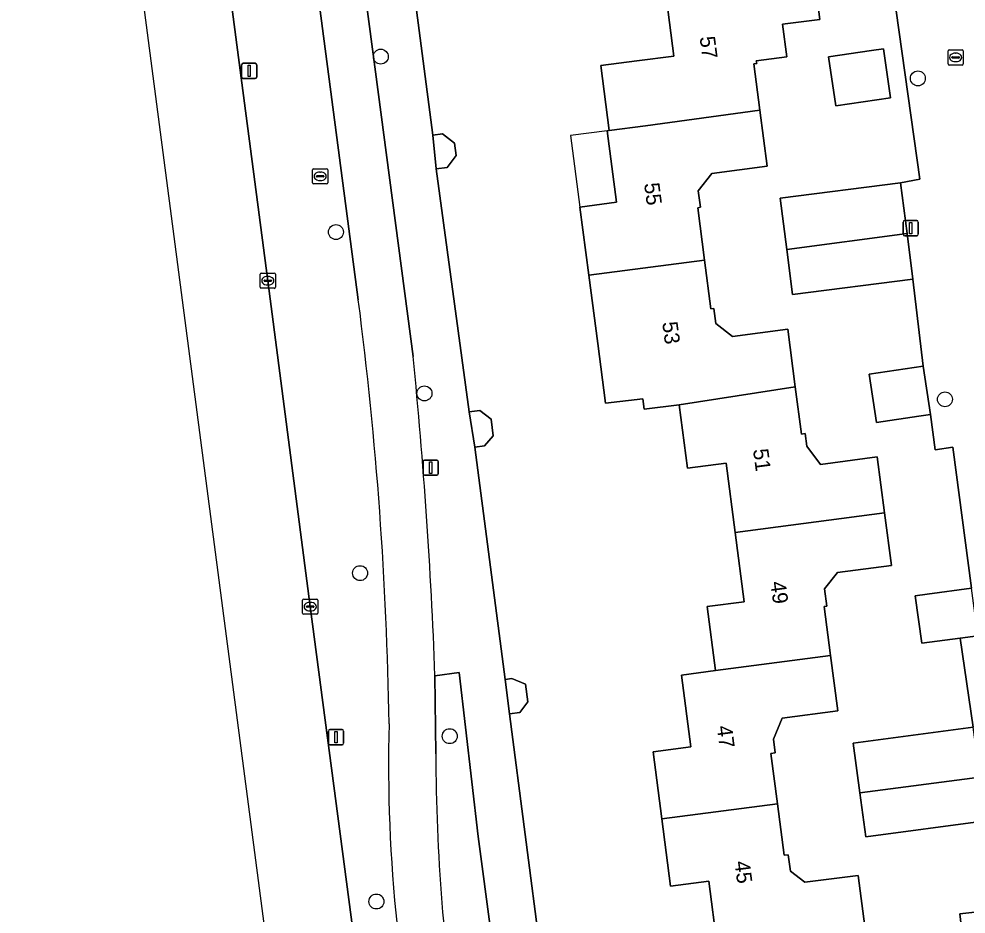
# Model space of a CAD drawing. Extents: x 161084 to 161928, y 385354 to 386522.
# Drawn here: x 161140.8 to 161202.8, y 386038.7 to 386097.3 of the extents above; entities that cross this region are included whole.
import ezdxf

# ---------------------------------------------------------------- set-up
doc = ezdxf.new("R2010")
doc.units = 0
for name, color, linetype in [('IMGEO_Berm_groen', 7, 'Continuous'), ('IMGEO_Boom', 7, 'Continuous'), ('IMGEO_Erf', 7, 'Continuous'), ('IMGEO_Fietspad_gesloten', 7, 'Continuous'), ('IMGEO_Kolk', 7, 'Continuous'), ('IMGEO_Lichtmast', 7, 'Continuous'), ('IMGEO_OVBaan_gesloten', 7, 'Continuous'), ('IMGEO_Pand', 7, 'Continuous'), ('IMGEO_Pand_nummerreeks', 7, 'Continuous'), ('IMGEO_Pand_overbouw', 7, 'Continuous'), ('IMGEO_Rijbaan_lokaal_open', 7, 'Continuous'), ('IMGEO_Rioolput', 7, 'Continuous'), ('IMGEO_Voetpad_open', 7, 'Continuous')]:
    doc.layers.add(name, color=color, linetype=linetype)

msp = doc.modelspace()

# ---------------------------------------------------------------- linework, layer by layer
at = {"layer": 'IMGEO_Berm_groen'}
for points in [[(161163.009, 386078.911), (161157.717, 386119.144), (161156.332, 386131.161), (161154.639, 386141.624)], [(161149.083, 386140.767), (161149.318, 386139.173), (161151.938, 386119.836), (161154.412, 386100.485), (161157.079, 386080.17), (161159.857, 386058.81), (161162.806, 386036.478), (161163.181, 386034.035), (161173.593, 385955.119), (161176.3, 385935.247), (161177.056, 385929.432), (161181.599, 385894.516), (161192.506, 385812.149), (161194.437, 385797.117), (161194.675, 385795.33), (161194.813, 385794.299), (161198.275, 385794.739), (161199.988, 385781.774), (161203.044, 385758.47), (161205.621, 385758.801), (161204.389, 385768.102), (161200.818, 385794.469)], [(161182.444, 385955.504), (161177.745, 385992.295), (161176.761, 386000), (161172.512, 386031.279), (161170.87, 386043.747), (161169.605, 386054.496), (161168.031, 386054.274), (161168.085, 386049.155)]]:
    msp.add_lwpolyline(points, dxfattribs=at)
for centre, radius, start, end in [((160918.944, 386047.246), 246.11, 0.90262, 7.39227), ((161262.362, 386048.405), 97.376, 178.40027, 186.1858), ((161301.125, 386049.651), 133.041, 180.21377, 188.61745)]:
    msp.add_arc(centre, radius, start, end, dxfattribs=at)
at = {"layer": 'IMGEO_Boom'}
for centre in [(161164.481, 386094.854), (161199.666, 386093.427), (161161.542, 386083.355), (161167.341, 386072.781), (161201.442, 386072.396), (161163.126, 386061.006), (161169, 386050.322), (161164.195, 386039.488)]:
    msp.add_circle(centre, 0.489, dxfattribs=at)
at = {"layer": 'IMGEO_Erf'}
for points in [[(161165.923, 386104.777), (161167.88, 386089.711), (161168.514, 386089.794), (161169.313, 386089.181), (161169.419, 386088.37), (161168.826, 386087.598), (161168.102, 386087.503), (161170.273, 386071.572), (161170.965, 386071.663), (161171.703, 386071.096), (161171.847, 386069.996), (161171.277, 386069.358), (161170.645, 386069.271), (161172.624, 386054.043), (161173.062, 386054.101), (161173.968, 386053.725), (161174.12, 386052.563), (161173.596, 386051.88), (161172.917, 386051.791), (161174.976, 386035.971)], [(161192.822, 386100.599), (161193.254, 386097.291), (161190.804, 386096.971), (161191.081, 386094.849), (161189.082, 386094.588), (161189.106, 386094.401), (161188.919, 386094.377), (161189.315, 386091.347), (161189.795, 386087.675), (161186.161, 386087.2), (161185.279, 386086.053), (161185.419, 386084.978), (161185.241, 386084.955), (161185.69, 386081.519), (161186.107, 386078.331), (161186.306, 386078.357), (161186.436, 386077.356), (161187.524, 386076.519), (161191.14, 386076.992), (161191.633, 386073.219), (161192.038, 386070.124), (161192.273, 386070.155), (161192.382, 386069.322), (161193.291, 386068.135), (161197.007, 386068.621), (161197.486, 386064.954), (161197.935, 386061.516), (161194.391, 386061.053), (161193.56, 386059.973), (161193.708, 386058.84), (161193.521, 386058.815), (161193.938, 386055.62), (161194.413, 386051.987), (161190.781, 386051.512), (161190.201, 386050.116), (161190.317, 386049.232), (161190.03, 386049.195), (161190.461, 386045.892), (161190.902, 386042.518), (161191.177, 386042.554), (161191.32, 386041.467), (161192.258, 386040.745), (161195.746, 386041.201), (161196.182, 386037.86)], [(161186.524, 386036.592), (161185.972, 386040.822), (161183.468, 386040.495), (161182.893, 386044.9), (161182.317, 386049.306), (161184.785, 386049.628), (161184.171, 386054.33), (161186.404, 386054.623), (161185.856, 386058.817), (161188.297, 386059.136), (161187.704, 386063.678), (161187.11, 386068.222), (161184.57, 386067.89), (161184.027, 386072.046), (161181.734, 386071.748), (161181.647, 386072.418), (161179.206, 386072.136), (161178.694, 386076.056), (161178.11, 386080.528), (161177.526, 386084.998), (161179.915, 386085.311), (161179.303, 386089.996), (161179.45, 386090.015), (161178.894, 386094.265), (161181.264, 386094.575), (161183.681, 386094.891), (161183.101, 386099.328)], [(161204.098, 386044.768), (161196.248, 386043.726), (161195.867, 386046.601), (161195.433, 386049.872), (161203.283, 386050.914), (161202.429, 386056.749), (161199.916, 386056.409), (161199.495, 386059.513), (161200.268, 386059.618), (161203.176, 386060.011), (161201.967, 386069.268), (161200.791, 386069.09), (161200.495, 386071.411), (161199.724, 386071.295), (161196.962, 386070.878), (161196.484, 386074.041), (161200.017, 386074.574), (161199.347, 386080.268), (161191.463, 386079.255), (161191.081, 386082.224), (161190.651, 386085.572), (161198.535, 386086.585), (161199.791, 386086.818), (161198.244, 386097.856)], [(161202.777, 386035.468), (161202.42, 386038.681), (161205.787, 386039.054)]]:
    msp.add_lwpolyline(points, dxfattribs=at)
msp.add_lwpolyline([(161196.637, 386095.253), (161197.408, 386095.367), (161197.883, 386092.153), (161194.295, 386091.622), (161193.82, 386094.836)], close=True, dxfattribs=at)
at = {"layer": 'IMGEO_Fietspad_gesloten'}
for points in [[(161148.322, 386146.572), (161148.748, 386143.581), (161154.208, 386144.369), (161154.639, 386141.624), (161156.332, 386131.161), (161157.717, 386119.144), (161163.009, 386078.911)], [(161166.599, 386075.195), (161159.109, 386131.85), (161158.613, 386135.495), (161158.527, 386136.476), (161158.508, 386136.957), (161158.694, 386138.756), (161158.914, 386139.531)], [(161168.085, 386049.155), (161168.031, 386054.274)]]:
    msp.add_lwpolyline(points, dxfattribs=at)
for centre, radius, start, end in [((160918.944, 386047.246), 246.11, 0.90262, 7.39227), ((160831.794, 386041.769), 336.469, 2.12995, 5.7014), ((161262.362, 386048.405), 97.376, 178.40027, 186.1858), ((161301.125, 386049.651), 133.041, 180.21377, 188.61745)]:
    msp.add_arc(centre, radius, start, end, dxfattribs=at)
at = {"layer": 'IMGEO_Kolk'}
for p, q in [((161201.641, 386094.377), (161201.641, 386095.229)), ((161201.716, 386095.303), (161202.568, 386095.303)), ((161202.642, 386095.229), (161202.642, 386094.377)), ((161201.9, 386094.797), (161201.9, 386094.809)), ((161202.338, 386094.76), (161201.94, 386094.76)), ((161201.943, 386094.846), (161202.341, 386094.846)), ((161202.129, 386095.083), (161202.154, 386095.083)), ((161202.384, 386094.809), (161202.384, 386094.797)), ((161202.568, 386094.303), (161201.716, 386094.303)), ((161202.152, 386094.523), (161202.127, 386094.523)), ((161156.578, 386079.744), (161156.578, 386080.596)), ((161156.653, 386080.67), (161157.505, 386080.67)), ((161157.066, 386080.45), (161157.091, 386080.45)), ((161157.579, 386080.596), (161157.579, 386079.744)), ((161156.837, 386080.164), (161156.837, 386080.176)), ((161157.275, 386080.127), (161156.877, 386080.127)), ((161156.88, 386080.213), (161157.278, 386080.213)), ((161157.089, 386079.89), (161157.064, 386079.89)), ((161157.321, 386080.176), (161157.321, 386080.164)), ((161157.505, 386079.67), (161156.653, 386079.67)), ((161159.431, 386059.31), (161160.283, 386059.31)), ((161159.356, 386058.384), (161159.356, 386059.236)), ((161159.615, 386058.804), (161159.615, 386058.816)), ((161160.053, 386058.767), (161159.655, 386058.767)), ((161159.658, 386058.853), (161160.056, 386058.853)), ((161159.844, 386059.09), (161159.869, 386059.09)), ((161160.099, 386058.816), (161160.099, 386058.804)), ((161160.357, 386059.236), (161160.357, 386058.384)), ((161160.283, 386058.31), (161159.431, 386058.31)), ((161159.867, 386058.53), (161159.842, 386058.53))]:
    msp.add_line(p, q, dxfattribs=at)
for points in [[(161201.641, 386094.377), (161201.641, 386095.229)], [(161201.716, 386095.303), (161202.568, 386095.303)], [(161202.642, 386095.229), (161202.642, 386094.377)], [(161202.568, 386094.303), (161201.716, 386094.303)], [(161156.578, 386079.744), (161156.578, 386080.596)], [(161156.653, 386080.67), (161157.505, 386080.67)], [(161157.579, 386080.596), (161157.579, 386079.744)], [(161157.505, 386079.67), (161156.653, 386079.67)], [(161159.431, 386059.31), (161160.283, 386059.31)], [(161159.356, 386058.384), (161159.356, 386059.236)], [(161160.357, 386059.236), (161160.357, 386058.384)], [(161160.283, 386058.31), (161159.431, 386058.31)]]:
    msp.add_lwpolyline(points, dxfattribs=at)
for centre, radius, start, end in [((161201.718, 386095.227), 0.0765, 91.55205, 178.44795), ((161201.718, 386095.227), 0.0765, 91.55205, 178.44795), ((161202.566, 386095.227), 0.0765, 1.55205, 88.44795), ((161202.566, 386095.227), 0.0765, 1.55205, 88.44795), ((161201.94, 386094.806), 0.0403, 85.87752, 175.75265), ((161201.937, 386094.796), 0.0366, 178.93798, 274.71019), ((161202.341, 386094.803), 0.043, 264.86636, 352.45326), ((161202.345, 386094.808), 0.0386, 1.73085, 96.63898), ((161201.718, 386094.379), 0.0765, 181.55205, 268.44795), ((161201.718, 386094.379), 0.0765, 181.55205, 268.44795), ((161202.566, 386094.379), 0.0765, 271.55205, 358.44795), ((161202.566, 386094.379), 0.0765, 271.55205, 358.44795), ((161156.655, 386080.594), 0.0765, 91.55205, 178.44795), ((161156.655, 386080.594), 0.0765, 91.55205, 178.44795), ((161157.503, 386080.594), 0.0765, 1.55205, 88.44795), ((161157.503, 386080.594), 0.0765, 1.55205, 88.44795), ((161156.655, 386079.746), 0.0765, 181.55205, 268.44795), ((161156.655, 386079.746), 0.0765, 181.55205, 268.44795), ((161156.877, 386080.173), 0.0403, 85.87752, 175.75265), ((161156.874, 386080.163), 0.0366, 178.93798, 274.71019), ((161157.278, 386080.17), 0.043, 264.86636, 352.45326), ((161157.282, 386080.175), 0.0386, 1.73085, 96.63898), ((161157.503, 386079.746), 0.0765, 271.55205, 358.44795), ((161157.503, 386079.746), 0.0765, 271.55205, 358.44795), ((161159.433, 386059.234), 0.0765, 91.55205, 178.44795), ((161159.433, 386059.234), 0.0765, 91.55205, 178.44795), ((161160.281, 386059.234), 0.0765, 1.55205, 88.44795), ((161160.281, 386059.234), 0.0765, 1.55205, 88.44795), ((161159.655, 386058.813), 0.0403, 85.87752, 175.75265), ((161159.652, 386058.803), 0.0366, 178.93798, 274.71019), ((161160.056, 386058.81), 0.043, 264.86636, 352.45326), ((161160.06, 386058.815), 0.0386, 1.73085, 96.63898), ((161159.433, 386058.386), 0.0765, 181.55205, 268.44795), ((161159.433, 386058.386), 0.0765, 181.55205, 268.44795), ((161160.281, 386058.386), 0.0765, 271.55205, 358.44795), ((161160.281, 386058.386), 0.0765, 271.55205, 358.44795)]:
    msp.add_arc(centre, radius, start, end, dxfattribs=at)
for centre, major_axis, ratio, start_param, end_param in [((161202.128, 386094.803), (-0.387, 0.002), 0.722429, 4.712389, 7.853982), ((161202.153, 386094.803), (-0.39, 0.002), 0.717154, 1.570796, 4.712389), ((161157.065, 386080.17), (-0.387, 0.002), 0.722429, 4.712389, 7.853982), ((161157.09, 386080.17), (-0.39, 0.002), 0.717154, 1.570796, 4.712389), ((161159.843, 386058.81), (-0.387, 0.002), 0.722429, 4.712389, 7.853982), ((161159.868, 386058.81), (-0.39, 0.002), 0.717154, 1.570796, 4.712389)]:
    msp.add_ellipse(centre, major_axis=major_axis, ratio=ratio, start_param=start_param, end_param=end_param, dxfattribs=at)
at = {"layer": 'IMGEO_Lichtmast'}
for p, q in [((161155.361, 386093.516), (161155.361, 386094.316)), ((161155.361, 386094.316), (161155.361, 386093.516)), ((161155.461, 386094.416), (161156.251, 386094.416)), ((161156.251, 386094.416), (161155.461, 386094.416)), ((161156.351, 386094.316), (161156.351, 386093.516)), ((161156.351, 386093.516), (161156.351, 386094.316)), ((161156.251, 386093.416), (161155.461, 386093.416)), ((161155.461, 386093.416), (161156.251, 386093.416)), ((161198.805, 386084.112), (161199.595, 386084.112)), ((161199.595, 386084.112), (161198.805, 386084.112)), ((161198.705, 386083.212), (161198.705, 386084.012)), ((161198.705, 386084.012), (161198.705, 386083.212)), ((161199.695, 386084.012), (161199.695, 386083.212)), ((161199.695, 386083.212), (161199.695, 386084.012)), ((161199.595, 386083.112), (161198.805, 386083.112)), ((161198.805, 386083.112), (161199.595, 386083.112)), ((161167.251, 386067.52), (161167.251, 386068.32)), ((161167.251, 386068.32), (161167.251, 386067.52)), ((161167.351, 386068.42), (161168.141, 386068.42)), ((161168.141, 386068.42), (161167.351, 386068.42)), ((161168.241, 386068.32), (161168.241, 386067.52)), ((161168.241, 386067.52), (161168.241, 386068.32)), ((161168.141, 386067.42), (161167.351, 386067.42)), ((161167.351, 386067.42), (161168.141, 386067.42)), ((161161.051, 386049.858), (161161.051, 386050.658)), ((161161.051, 386050.658), (161161.051, 386049.858)), ((161161.151, 386050.758), (161161.941, 386050.758)), ((161161.941, 386050.758), (161161.151, 386050.758)), ((161162.041, 386050.658), (161162.041, 386049.858)), ((161162.041, 386049.858), (161162.041, 386050.658)), ((161161.941, 386049.758), (161161.151, 386049.758)), ((161161.151, 386049.758), (161161.941, 386049.758))]:
    msp.add_line(p, q, dxfattribs=at)
for points in [[(161155.781, 386094.291), (161155.931, 386094.291), (161155.931, 386093.541), (161155.781, 386093.541), (161155.781, 386094.291)], [(161199.125, 386083.987), (161199.275, 386083.987), (161199.275, 386083.237), (161199.125, 386083.237), (161199.125, 386083.987)], [(161167.671, 386068.295), (161167.821, 386068.295), (161167.821, 386067.545), (161167.671, 386067.545), (161167.671, 386068.295)], [(161161.471, 386050.633), (161161.621, 386050.633), (161161.621, 386049.883), (161161.471, 386049.883), (161161.471, 386050.633)]]:
    msp.add_lwpolyline(points, dxfattribs=at)
for centre, start, end in [((161155.461, 386094.316), 90, 180), ((161155.461, 386094.316), 90, 180), ((161156.251, 386094.316), 0, 90), ((161156.251, 386094.316), 360, 90), ((161155.461, 386093.516), 180, 270), ((161155.461, 386093.516), 180, 270), ((161156.251, 386093.516), 270, 0), ((161156.251, 386093.516), 270, 0), ((161198.805, 386084.012), 90, 180), ((161198.805, 386084.012), 90, 180), ((161199.595, 386084.012), 0, 90), ((161199.595, 386084.012), 360, 90), ((161198.805, 386083.212), 180, 270), ((161198.805, 386083.212), 180, 270), ((161199.595, 386083.212), 270, 0), ((161199.595, 386083.212), 270, 0), ((161167.351, 386068.32), 90, 180), ((161167.351, 386068.32), 90, 180), ((161168.141, 386068.32), 0, 90), ((161168.141, 386068.32), 360, 90), ((161167.351, 386067.52), 180, 270), ((161167.351, 386067.52), 180, 270), ((161168.141, 386067.52), 270, 0), ((161168.141, 386067.52), 270, 0), ((161161.151, 386050.658), 90, 180), ((161161.151, 386050.658), 90, 180), ((161161.941, 386050.658), 0, 90), ((161161.941, 386050.658), 360, 90), ((161161.151, 386049.858), 180, 270), ((161161.151, 386049.858), 180, 270), ((161161.941, 386049.858), 270, 0), ((161161.941, 386049.858), 270, 0)]:
    msp.add_arc(centre, 0.1, start, end, dxfattribs=at)
at = {"layer": 'IMGEO_OVBaan_gesloten'}
for points in [[(161140.774, 386160.649), (161167.141, 385959.129), (161182.706, 385840.813), (161196.575, 385735.387)], [(161181.599, 385894.516), (161177.056, 385929.432), (161176.3, 385935.247), (161173.593, 385955.119), (161163.181, 386034.035), (161162.806, 386036.478), (161159.857, 386058.81), (161157.079, 386080.17), (161154.412, 386100.485), (161151.938, 386119.836), (161149.318, 386139.173), (161149.083, 386140.767), (161148.748, 386143.581), (161148.322, 386146.572), (161148.295, 386146.826), (161147.793, 386150.726), (161146.819, 386158.091)]]:
    msp.add_lwpolyline(points, dxfattribs=at)
at = {"layer": 'IMGEO_Pand'}
for points in [[(161192.822, 386100.599), (161183.101, 386099.328), (161183.681, 386094.891), (161181.264, 386094.575), (161178.894, 386094.265), (161179.45, 386090.015), (161181.819, 386090.325), (161189.315, 386091.347), (161188.919, 386094.377), (161189.106, 386094.401), (161189.082, 386094.588), (161191.081, 386094.849), (161190.804, 386096.971), (161193.254, 386097.291)], [(161194.295, 386091.622), (161197.883, 386092.153), (161197.408, 386095.367), (161196.637, 386095.253), (161193.82, 386094.836)], [(161186.161, 386087.2), (161189.795, 386087.675), (161189.315, 386091.347), (161181.819, 386090.325), (161179.45, 386090.015), (161179.303, 386089.996), (161179.915, 386085.311), (161177.526, 386084.998), (161178.11, 386080.528), (161185.69, 386081.519), (161185.241, 386084.955), (161185.419, 386084.978), (161185.279, 386086.053)], [(161198.535, 386086.585), (161190.651, 386085.572), (161191.081, 386082.224), (161198.963, 386083.254)], [(161198.963, 386083.254), (161191.081, 386082.224), (161191.463, 386079.255), (161199.347, 386080.268)], [(161184.027, 386072.046), (161191.633, 386073.219), (161191.14, 386076.992), (161187.524, 386076.519), (161186.436, 386077.356), (161186.306, 386078.357), (161186.107, 386078.331), (161185.69, 386081.519), (161178.11, 386080.528), (161178.694, 386076.056), (161179.206, 386072.136), (161181.647, 386072.418), (161181.734, 386071.748)], [(161200.017, 386074.574), (161196.484, 386074.041), (161196.962, 386070.878), (161199.724, 386071.295), (161200.495, 386071.411)], [(161184.027, 386072.046), (161184.57, 386067.89), (161187.11, 386068.222), (161187.704, 386063.678), (161197.486, 386064.954), (161197.007, 386068.621), (161193.291, 386068.135), (161192.382, 386069.322), (161192.273, 386070.155), (161192.038, 386070.124), (161191.633, 386073.219)], [(161187.704, 386063.678), (161188.297, 386059.136), (161185.856, 386058.817), (161186.404, 386054.623), (161193.938, 386055.62), (161193.521, 386058.815), (161193.708, 386058.84), (161193.56, 386059.973), (161194.391, 386061.053), (161197.935, 386061.516), (161197.486, 386064.954)], [(161203.596, 386056.907), (161203.176, 386060.011), (161200.268, 386059.618), (161199.495, 386059.513), (161199.916, 386056.409), (161202.429, 386056.749)], [(161190.461, 386045.892), (161190.03, 386049.195), (161190.317, 386049.232), (161190.201, 386050.116), (161190.781, 386051.512), (161194.413, 386051.987), (161193.938, 386055.62), (161186.404, 386054.623), (161184.171, 386054.33), (161184.785, 386049.628), (161182.317, 386049.306), (161182.893, 386044.9)], [(161203.283, 386050.914), (161195.433, 386049.872), (161195.867, 386046.601), (161203.719, 386047.63)], [(161203.719, 386047.63), (161195.867, 386046.601), (161196.248, 386043.726), (161204.098, 386044.768)], [(161191.32, 386041.467), (161191.177, 386042.554), (161190.902, 386042.518), (161190.461, 386045.892), (161182.893, 386044.9), (161183.468, 386040.495), (161185.972, 386040.822), (161186.524, 386036.592), (161188.804, 386036.891), (161196.182, 386037.86), (161195.746, 386041.201), (161192.258, 386040.745)], [(161205.912, 386039.068), (161205.787, 386039.054), (161202.42, 386038.681), (161202.777, 386035.468), (161203.573, 386035.556), (161206.269, 386035.856)]]:
    msp.add_lwpolyline(points, close=True, dxfattribs=at)
at = {"layer": 'IMGEO_Pand_overbouw'}
msp.add_lwpolyline([(161177.526, 386084.998), (161179.915, 386085.311), (161179.303, 386089.996), (161176.914, 386089.684)], close=True, dxfattribs=at)
at = {"layer": 'IMGEO_Rijbaan_lokaal_open'}
for points in [[(161215.635, 386122.52), (161197.818, 386119.923), (161197.87, 386118.89), (161197.945, 386118.341), (161196.529, 386116.734), (161195.959, 386116.087), (161194.774, 386115.698), (161195.558, 386110.03), (161195.924, 386106.891), (161196.243, 386104.573), (161197.358, 386104.703), (161198.244, 386097.856), (161199.791, 386086.818), (161198.535, 386086.585), (161198.963, 386083.254), (161199.347, 386080.268), (161200.017, 386074.574), (161200.495, 386071.411), (161200.791, 386069.09), (161201.967, 386069.268), (161203.176, 386060.011)], [(161203.596, 386056.907), (161202.429, 386056.749), (161203.283, 386050.914)]]:
    msp.add_lwpolyline(points, dxfattribs=at)
at = {"layer": 'IMGEO_Rioolput'}
for p, q in [((161160.007, 386086.584), (161160.007, 386087.436)), ((161160.082, 386087.51), (161160.934, 386087.51)), ((161160.495, 386087.29), (161160.52, 386087.29)), ((161161.008, 386087.436), (161161.008, 386086.584)), ((161160.266, 386087.004), (161160.266, 386087.016)), ((161160.704, 386086.967), (161160.306, 386086.967)), ((161160.309, 386087.053), (161160.707, 386087.053)), ((161160.518, 386086.73), (161160.493, 386086.73)), ((161160.75, 386087.016), (161160.75, 386087.004)), ((161160.934, 386086.51), (161160.082, 386086.51))]:
    msp.add_line(p, q, dxfattribs=at)
for points in [[(161160.007, 386086.584), (161160.007, 386087.436)], [(161160.082, 386087.51), (161160.934, 386087.51)], [(161161.008, 386087.436), (161161.008, 386086.584)], [(161160.934, 386086.51), (161160.082, 386086.51)]]:
    msp.add_lwpolyline(points, dxfattribs=at)
for centre, radius, start, end in [((161160.084, 386087.434), 0.0765, 91.55205, 178.44795), ((161160.084, 386087.434), 0.0765, 91.55205, 178.44795), ((161160.932, 386087.434), 0.0765, 1.55205, 88.44795), ((161160.932, 386087.434), 0.0765, 1.55205, 88.44795), ((161160.084, 386086.586), 0.0765, 181.55205, 268.44795), ((161160.084, 386086.586), 0.0765, 181.55205, 268.44795), ((161160.306, 386087.013), 0.0403, 85.87752, 175.75265), ((161160.303, 386087.003), 0.0366, 178.93798, 274.71019), ((161160.707, 386087.01), 0.043, 264.86636, 352.45326), ((161160.711, 386087.015), 0.0386, 1.73085, 96.63898), ((161160.932, 386086.586), 0.0765, 271.55205, 358.44795), ((161160.932, 386086.586), 0.0765, 271.55205, 358.44795)]:
    msp.add_arc(centre, radius, start, end, dxfattribs=at)
for centre, major_axis, ratio, start_param, end_param in [((161160.494, 386087.01), (-0.387, 0.002), 0.722429, 4.712389, 7.853982), ((161160.519, 386087.01), (-0.39, 0.002), 0.717154, 1.570796, 4.712389)]:
    msp.add_ellipse(centre, major_axis=major_axis, ratio=ratio, start_param=start_param, end_param=end_param, dxfattribs=at)
at = {"layer": 'IMGEO_Voetpad_open'}
for points in [[(161159.109, 386131.85), (161166.599, 386075.195)], [(161170.645, 386069.271), (161170.273, 386071.572), (161168.102, 386087.503), (161167.88, 386089.711), (161165.923, 386104.777)], [(161168.031, 386054.274), (161169.605, 386054.496), (161170.87, 386043.747), (161172.512, 386031.279), (161176.761, 386000), (161177.745, 385992.295), (161180.765, 385992.681), (161181.532, 385992.782), (161182.069, 385993.483), (161181.948, 385994.392), (161181.616, 385997.069), (161181.462, 385998.259), (161180.737, 385998.813), (161179.925, 385998.714), (161179.757, 386000), (161177.65, 386016.124), (161177.277, 386018.374), (161175.269, 386033.848), (161174.976, 386035.971), (161172.917, 386051.791), (161172.624, 386054.043), (161170.645, 386069.271)]]:
    msp.add_lwpolyline(points, dxfattribs=at)
for points in [[(161168.102, 386087.503), (161168.826, 386087.598), (161169.419, 386088.37), (161169.313, 386089.181), (161168.514, 386089.794), (161167.88, 386089.711)], [(161170.645, 386069.271), (161171.277, 386069.358), (161171.847, 386069.996), (161171.703, 386071.096), (161170.965, 386071.663), (161170.273, 386071.572)], [(161172.917, 386051.791), (161173.596, 386051.88), (161174.12, 386052.563), (161173.968, 386053.725), (161173.062, 386054.101), (161172.624, 386054.043)]]:
    msp.add_lwpolyline(points, close=True, dxfattribs=at)
msp.add_arc((160831.794, 386041.769), 336.469, 2.12995, 5.7014, dxfattribs=at)

# ---------------------------------------------------------------- texts
at = {"layer": 'IMGEO_Pand_nummerreeks'}
for s, rotation, p in [('57', 277.60294, (161185.368, 386096.127)), ('55', 277.44824, (161181.727, 386086.532)), ('53', 277.44842, (161182.917, 386077.43)), ('51', 277.46175, (161188.864, 386069.101)), ('49', 277.46175, (161190.002, 386060.413)), ('47', 277.44058, (161186.491, 386050.961)), ('45', 277.44251, (161187.65, 386042.089))]:
    msp.add_text(s, height=1, rotation=rotation, dxfattribs=at).set_placement(p)

doc.saveas('drawing.dxf')
